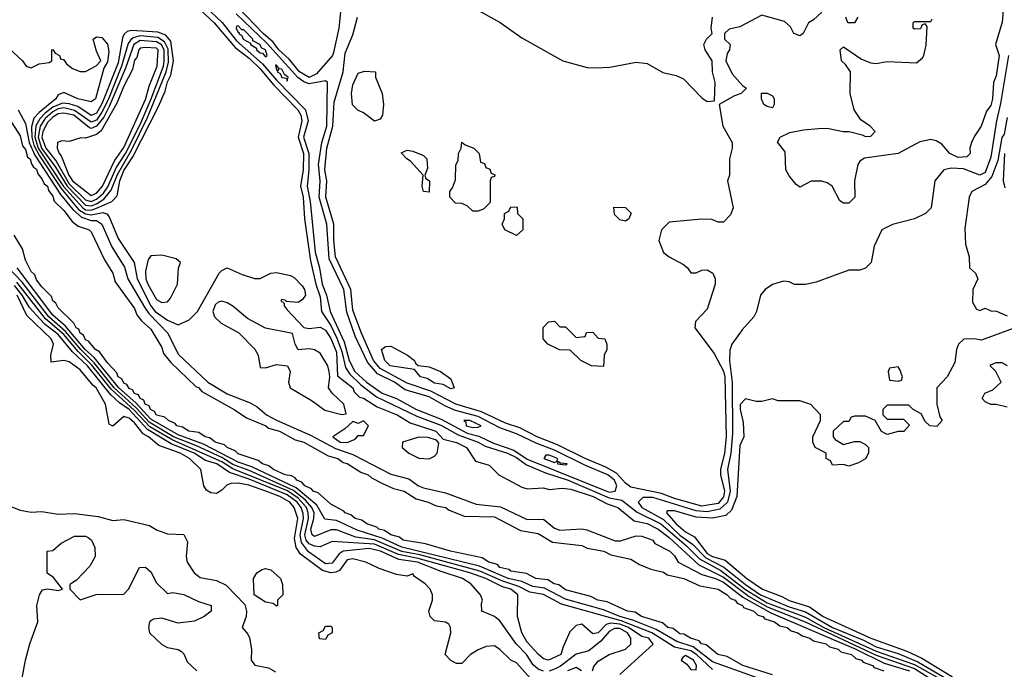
# Model space of a CAD drawing. Header units: inches. Extents: x 2348341 to 2479810, y 460419 to 613669.
# Tile 498 of 656: x 2422928 to 2426540, y 546036 to 548421. Entities that reach past the tile are written whole.
import ezdxf

# ---------------------------------------------------------------- set-up
doc = ezdxf.new("R2010")
doc.units = ezdxf.units.IN
doc.header["$MEASUREMENT"] = 0
doc.layers.add('C4524', color=7, linetype='Continuous')

msp = doc.modelspace()

# ---------------------------------------------------------------- linework, layer by layer
at = {"layer": 'C4524', "color": 2}
for points, elevation in [([(2423535.2, 548510), (2423642.3, 548410), (2423719.1, 548319.1), (2423770, 548279.4), (2423810, 548240.6), (2423860.6, 548180.6), (2423948.2, 548090), (2423960.1, 548070), (2423963.5, 548050), (2423949.4, 547990), (2423968.8, 547930), (2423968.1, 547870), (2423958.8, 547810), (2423967.6, 547770), (2423973.6, 547690), (2423995.6, 547535.6), (2424014.4, 547450), (2424030, 547404), (2424035.6, 547350), (2424070, 547298.8), (2424092, 547252), (2424110, 547202.6), (2424124, 547144), (2424139.3, 547119.3), (2424180.1, 547080.1), (2424236.9, 547036.9), (2424385, 546965), (2424473, 546933), (2424536.8, 546896.8), (2424610, 546870.6), (2424635.3, 546855.3), (2424717.4, 546830), (2424750, 546813.5), (2424786.7, 546786.7), (2424857.3, 546757.3), (2424940.3, 546730), (2425090, 546665.2), (2425137.3, 546657.3), (2425193.2, 546613.2), (2425280.2, 546570), (2425373.7, 546490), (2425422.2, 546442.2), (2425499.4, 546399.4), (2425590, 546329.3), (2425670, 546280.4), (2425810, 546227), (2425877.6, 546190), (2426070, 546102.7), (2426210, 546053.5), (2426358.5, 545970)], 26), ([(2423545.9, 548530), (2423670.5, 548410.5), (2423724, 548344), (2423819.2, 548259.2), (2423870, 548198.5), (2423976.6, 548090), (2423985.9, 548050), (2423969.1, 547990), (2423988.6, 547930), (2423988.6, 547870), (2423982.5, 547810), (2423993.7, 547753.7), (2424011.9, 547568.1), (2424028.3, 547510), (2424038.4, 547450), (2424054.1, 547410), (2424066.7, 547350), (2424118, 547238), (2424137, 547170), (2424157.3, 547130), (2424200.6, 547090), (2424258.3, 547050), (2424310.9, 547030.9), (2424383.6, 546990), (2424474.5, 546954.5), (2424570, 546903.1), (2424611.9, 546891.9), (2424666.6, 546866.6), (2424740.9, 546840.9), (2424790, 546807.9), (2425090, 546686), (2425112.4, 546690), (2425119.1, 546710), (2425109.8, 546730), (2425085.1, 546750), (2425004.1, 546784.1), (2424890, 546840.4), (2424824.8, 546864.8), (2424750, 546901.1), (2424690, 546922.2), (2424610, 546964.3), (2424526.5, 546986.5), (2424490, 547001.9), (2424430, 547036.9), (2424342, 547062), (2424302.7, 547090), (2424241.2, 547121.2), (2424203.5, 547163.5), (2424159.4, 547259.4), (2424127.8, 547347.8), (2424116.7, 547430), (2424063.2, 547543.2), (2424055.3, 547670), (2424026.6, 547770), (2424031, 547830), (2424024.8, 547890), (2424036.4, 547970), (2424054.5, 548030), (2424057, 548190), (2424050, 548196.2), (2423990, 548186), (2423970, 548192.8), (2423948.4, 548208.4), (2423834.6, 548334.6), (2423722.2, 548442.2)], 30), ([(2424104.6, 548450), (2424098.7, 548390), (2424079.9, 548300.1), (2424075.8, 548290), (2424017.4, 548222.6), (2423990, 548208.8), (2423955, 548230), (2423916.5, 548276.5), (2423879.1, 548310), (2423858.5, 548338.5), (2423821.4, 548370), (2423730, 548466.2)], 26), ([(2425870, 548448.7), (2425839.8, 548420.2), (2425822, 548410), (2425802, 548370), (2425790, 548362), (2425768, 548370), (2425755.3, 548395.3), (2425734, 548414), (2425650, 548438), (2425570, 548395.3), (2425530, 548386), (2425514, 548370), (2425514, 548350), (2425534, 548330), (2425532, 548310), (2425523.6, 548296.4), (2425518, 548270), (2425542, 548222), (2425579.6, 548179.6), (2425594, 548170), (2425574, 548150), (2425550, 548142), (2425494, 548110), (2425506.8, 548030), (2425542, 547970), (2425542, 547950), (2425532, 547910), (2425532, 547850), (2425524.7, 547830), (2425544.7, 547730), (2425535.3, 547704.7), (2425510, 547678), (2425490, 547678), (2425467.3, 547687.3), (2425430, 547689), (2425310, 547678), (2425282, 547650), (2425273, 547610), (2425290, 547566.8), (2425310, 547550.6), (2425362.5, 547522.5), (2425378, 547510), (2425390, 547492), (2425410, 547491.3), (2425430, 547501), (2425450, 547502.8), (2425470.5, 547490.5), (2425478.8, 547470), (2425478.8, 547450), (2425450, 547358), (2425407.3, 547312.7), (2425404.7, 547290), (2425475.9, 547195.9), (2425510, 547130.4), (2425515, 547110), (2425520.1, 546890), (2425513.9, 546830), (2425498.7, 546770), (2425498.7, 546750), (2425513.2, 546690), (2425510, 546669.8), (2425490, 546644.4), (2425430, 546635), (2425330, 546663.6), (2425282, 546682), (2425170, 546705.4), (2425150, 546718.9), (2425116.8, 546756.8), (2425078.6, 546778.6), (2425002.4, 546810), (2424900.6, 546860.6), (2424826.3, 546890), (2424763.1, 546923.1), (2424710, 546939.5), (2424621.8, 546981.8), (2424528, 547010), (2424436.7, 547056.7), (2424350, 547086.4), (2424250, 547140.5), (2424225.5, 547170), (2424182.2, 547270), (2424150, 547354.5), (2424142.4, 547430), (2424086.2, 547550), (2424080.5, 547610), (2424081.1, 547670), (2424051.6, 547770), (2424054.6, 547830), (2424048.2, 547870), (2424054.5, 547950), (2424076.5, 548030), (2424082, 548118), (2424114.4, 548230), (2424121.8, 548298.2), (2424150, 548366), (2424167.8, 548430)], 26), ([(2424613.7, 548453.7), (2424690.3, 548410.3), (2424770, 548354), (2424921, 548270), (2425010, 548245.5), (2425044.4, 548244.4), (2425093.3, 548246.7), (2425190, 548264.9), (2425230, 548260.5), (2425287.8, 548227.8), (2425336.1, 548216.1), (2425363.4, 548203.4), (2425430, 548134.8), (2425450, 548121), (2425476.4, 548123.6), (2425479, 548190), (2425469.2, 548230), (2425468.7, 548270), (2425442, 548310), (2425438, 548330), (2425448, 548350), (2425468, 548370), (2425464, 548390), (2425469.3, 548430)], 26), ([(2426536.4, 548470), (2426531.6, 548411.6), (2426507.3, 548330), (2426520.4, 548290), (2426510, 548215.3), (2426500.5, 548190), (2426496.9, 548130), (2426490, 548106.6), (2426474.7, 548085.3), (2426454.8, 548030), (2426430, 547994), (2426419.3, 547970), (2426413.4, 547950), (2426414.8, 547930), (2426402.4, 547917.6), (2426370, 547915.6), (2426339.7, 547930), (2426310, 547963.7), (2426290, 547976), (2426270, 547980.9), (2426230, 547973.2), (2426150, 547929.4), (2426027.3, 547912.7), (2426010, 547902), (2426002.8, 547890), (2425990.8, 547830), (2425992, 547770), (2425970, 547748), (2425950, 547748), (2425936.4, 547756.4), (2425908, 547810), (2425890, 547822), (2425870, 547828.7), (2425831.6, 547828.4), (2425790, 547806), (2425776.4, 547816.4), (2425750, 547848), (2425738, 547870), (2425736.4, 547936.4), (2425708.4, 547971.6), (2425718, 547990), (2425753.6, 548006.4), (2425803.2, 548016.8), (2425858.6, 548021.4), (2425890, 548022.8), (2425948.9, 548011.1), (2425971, 548011), (2426018.8, 547998.8), (2426030, 547992), (2426050, 547994), (2426066, 548010), (2426048, 548030), (2426013.6, 548053.6), (2425988.7, 548090), (2425974, 548150), (2425975.3, 548230), (2425957.2, 548257.2), (2425942, 548270), (2425938, 548310), (2425950, 548322), (2426016.3, 548276.3), (2426050, 548262.8), (2426070, 548260.7), (2426110, 548267.3), (2426217.2, 548262.8), (2426239.3, 548280.7), (2426244, 548290), (2426252.9, 548327.1), (2426256.4, 548396.4), (2426250, 548406), (2426238, 548402), (2426232, 548388), (2426210, 548386), (2426206, 548390), (2426206, 548410), (2426210, 548414), (2426270, 548414), (2426275.3, 548424.7)], 26), ([(2426002, 548430), (2425990, 548409), (2425966, 548410), (2425958, 548430)], 26), ([(2422890, 548314.9), (2422938.8, 548270), (2422952, 548250), (2422970, 548244), (2423000.4, 548259.6), (2423036.4, 548263.6), (2423046, 548270), (2423046, 548310), (2423050, 548312), (2423058, 548298), (2423074, 548290), (2423078, 548278), (2423090, 548274), (2423099.6, 548259.6), (2423122, 548242), (2423150, 548231.3), (2423170, 548231.3), (2423208.4, 548251.6), (2423226, 548270), (2423210, 548306), (2423198, 548350), (2423210, 548358), (2423230, 548356), (2423250, 548331.3), (2423255.9, 548304.1), (2423250, 548266), (2423236.9, 548243.1), (2423206, 548130), (2423190, 548119.3), (2423142, 548130), (2423090, 548154), (2423070, 548145.6), (2423060.8, 548130), (2422999.9, 548080.1), (2422980.9, 548059.1), (2422972, 548028), (2422972.6, 547990), (2422980.4, 547960.4), (2423001.2, 547921.2), (2423080.9, 547800.9), (2423144.2, 547724.2), (2423170, 547707.8), (2423190, 547705.2), (2423233.4, 547713.4), (2423248.5, 547708.5), (2423257.2, 547697.2), (2423290, 547617.6), (2423348.1, 547530), (2423359.8, 547470), (2423408.9, 547370), (2423424.8, 547350), (2423470, 547317.7), (2423510, 547300.7), (2423550, 547319.1), (2423580.9, 547350), (2423660.5, 547490), (2423670, 547500.4), (2423690, 547510.6), (2423745, 547485), (2423790, 547470.3), (2423810, 547470.4), (2423850, 547490.4), (2423870, 547493), (2423921.6, 547481.6), (2423934.6, 547474.6), (2423964.1, 547444.1), (2423973.4, 547430), (2423976.3, 547410), (2423965.8, 547394.2), (2423950, 547382.7), (2423906, 547386), (2423906, 547390), (2423890, 547394), (2423886.8, 547390), (2423898.8, 547378.8), (2423898.8, 547370), (2423910, 547356), (2423970.7, 547290.7), (2423990, 547286.8), (2424030, 547291.8), (2424050, 547281.1), (2424070, 547250.3), (2424090, 547200.5), (2424094, 547114), (2424150.3, 547070), (2424154.7, 547054.7), (2424175.3, 547035.3), (2424190, 547031.7), (2424239.9, 546999.9), (2424312.7, 546970), (2424360.6, 546940.6), (2424454.4, 546910), (2424481.1, 546881.1), (2424530, 546868.4), (2424567.7, 546850), (2424599.8, 546799.8), (2424650, 546786), (2424686, 546750), (2424770, 546704.9), (2424790, 546699.1), (2424850, 546702), (2424870, 546696.3), (2424918.4, 546701.6), (2424950, 546697.6), (2425031.7, 546670), (2425083.2, 546643.2), (2425122.4, 546630), (2425181.8, 546581.8), (2425230, 546571.4), (2425270, 546550.1), (2425310, 546520.2), (2425419.7, 546419.7), (2425510, 546374.4), (2425603.6, 546303.6), (2425670, 546265.5), (2425809.2, 546210), (2426070, 546088.4), (2426210, 546038.8), (2426264.3, 546004.3)], 22), ([(2426554.7, 548290), (2426526.3, 548113.7), (2426511.5, 548050), (2426490, 547916), (2426470, 547860.4), (2426450, 547850.8), (2426390, 547873.6), (2426344.4, 547875.6), (2426318, 547870), (2426284.7, 547830), (2426271.3, 547730), (2426250.5, 547709.5), (2426210.4, 547689.6), (2426130, 547669.2), (2426090.6, 547649.4), (2426062.8, 547590), (2426050.8, 547530), (2426030, 547509.3), (2426010, 547502), (2425970, 547500.9), (2425850, 547457.2), (2425810, 547449), (2425770, 547449), (2425750, 547459), (2425730, 547461.2), (2425690, 547449.3), (2425662.8, 547430), (2425644.9, 547410), (2425630.6, 547350), (2425620.7, 547330), (2425578, 547282), (2425540.7, 547230), (2425532.5, 547207.5), (2425531.8, 547168.2), (2425542.1, 547090), (2425542.2, 546902.2), (2425536.2, 546830), (2425524.7, 546770), (2425534.1, 546690), (2425524.2, 546650), (2425496.4, 546623.6), (2425450, 546614.4), (2425410, 546618.2), (2425250, 546667.3), (2425213.4, 546666.6), (2425196.9, 546650), (2425210.2, 546630), (2425290, 546586.6), (2425350, 546528), (2425395.9, 546495.9), (2425445, 546445), (2425511.2, 546411.2), (2425590, 546347.4), (2425645.1, 546310), (2425750, 546265.1), (2425810, 546246.6), (2425909.3, 546190), (2426023, 546143), (2426070, 546118.9), (2426150, 546094), (2426223, 546063), (2426350, 545988.9)], 30), ([(2422877.1, 548077.1), (2422930, 547994.8), (2422938.4, 547958.4), (2422950, 547944.7), (2422956.7, 547916.7), (2422966.8, 547910), (2422972, 547892), (2422979.3, 547879.3), (2422990, 547872.4), (2422994.6, 547854.6), (2423010, 547837.3), (2423018, 547818), (2423030, 547810.4), (2423033.8, 547793.8), (2423050, 547773.4), (2423055.3, 547755.3), (2423090, 547720.7), (2423120.6, 547680.6), (2423143.1, 547663.1), (2423182.8, 547650), (2423190, 547642.8), (2423239.1, 547539.1), (2423270, 547490.8), (2423279.1, 547459.1), (2423350, 547361), (2423358, 547338), (2423374.9, 547314.9), (2423410, 547284.7), (2423450, 547218), (2423456.1, 547196.1), (2423483.1, 547163.1), (2423574.9, 547074.9), (2423586, 547070), (2423596.1, 547056.1), (2423714.8, 546990), (2423759.9, 546959.9), (2423830.7, 546930), (2423841.1, 546921.1), (2423881, 546910), (2423938.4, 546878.4), (2423970.8, 546870), (2424059.3, 546819.3), (2424094.8, 546810), (2424115.3, 546795.3), (2424130, 546791.8), (2424179.3, 546759.3), (2424206, 546750), (2424218.8, 546738.8), (2424258.8, 546718.8), (2424299.9, 546699.9), (2424338.8, 546690), (2424382, 546662), (2424426, 546650), (2424456, 546636), (2424490.8, 546630), (2424501.3, 546621.3), (2424558.4, 546598.4), (2424670, 546595.8), (2424765.5, 546545.5), (2424830, 546534.4), (2424882.4, 546502.4), (2424990, 546490.3), (2425010, 546480.5), (2425071.3, 546470), (2425096.4, 546456.4), (2425170, 546440.7), (2425201.3, 546421.3), (2425243.8, 546403.8), (2425290, 546392.2), (2425302.8, 546382.8), (2425364.7, 546370), (2425422.4, 546342.4), (2425490.8, 546330), (2425522.8, 546310), (2425535.8, 546295.8), (2425552.2, 546290), (2425559.3, 546279.3), (2425579.1, 546270), (2425583.4, 546263.4), (2425620.7, 546250), (2425635.4, 546235.4), (2425654.4, 546230), (2425660.8, 546220.8), (2425697.3, 546210), (2425716, 546196), (2425742.8, 546190), (2425757.6, 546177.6), (2425782.8, 546170), (2425798.4, 546158.4), (2425826, 546150), (2425840.3, 546140.3), (2425886, 546130), (2425898.8, 546118.8), (2425930.6, 546110), (2425940.6, 546100.6), (2425979.1, 546090), (2425995.6, 546075.6), (2426016.3, 546070), (2426022.3, 546062.3), (2426056.3, 546050), (2426062.3, 546042.3), (2426097.3, 546030)], 14), ([(2422922.6, 548090), (2422950, 548040.4), (2422963.1, 547970), (2422983.9, 547923.9), (2423078.7, 547778.7), (2423123.7, 547723.7), (2423155.5, 547695.5), (2423190, 547684.1), (2423210, 547683.5), (2423230, 547670.3), (2423267, 547587), (2423312.4, 547512.4), (2423325.6, 547470), (2423386, 547366), (2423401.9, 547341.9), (2423472.3, 547270), (2423510, 547192.9), (2423619.1, 547090), (2423690, 547047.6), (2423774, 547014), (2423799.4, 546999.4), (2423833.4, 546970), (2423870, 546950.2), (2423995.2, 546895.2), (2424086.7, 546846.7), (2424150, 546825), (2424290, 546752.4), (2424355.1, 546735.1), (2424390.6, 546710), (2424410, 546702.4), (2424490, 546683.6), (2424602.3, 546642.3), (2424692.1, 546632.1), (2424790, 546586.4), (2424850, 546587), (2424890, 546554.4), (2424910, 546546.9), (2424990, 546552), (2425008.5, 546548.5), (2425112.3, 546507.7), (2425132.2, 546507.8), (2425190, 546526.4), (2425210, 546525.5), (2425250, 546510.4), (2425258, 546498), (2425313, 546470), (2425330, 546453), (2425343, 546430), (2425430, 546384.6), (2425480.3, 546370), (2425510, 546355.5), (2425580.6, 546300.6), (2425683.2, 546243.2), (2425995, 546110), (2426099.2, 546059.2), (2426192.4, 546030)], 18), ([(2426550, 548062), (2426539.3, 548000.7), (2426530, 547988.7), (2426515.9, 547904.1), (2426494.1, 547845.9), (2426470, 547816), (2426421, 547790), (2426410.4, 547769.6), (2426394.4, 547654.4), (2426396.9, 547596.9), (2426411, 547550), (2426412, 547510), (2426434, 547490), (2426442, 547470), (2426424.7, 547430), (2426423.6, 547383.6), (2426438, 547358), (2426450, 547354), (2426470, 547362), (2426490, 547352), (2426511.1, 547351.1), (2426550, 547334)], 34), ([(2426543.2, 547803.2), (2426536.1, 547830), (2426541.1, 547930)], 34), ([(2425690, 546016), (2425581.2, 546050), (2425522.9, 546082.9), (2425489.4, 546090), (2425445.9, 546125.9), (2425429.6, 546130), (2425420.7, 546140.7), (2425389.2, 546150), (2425364.7, 546164.7), (2425350, 546166.9), (2425325.3, 546185.3), (2425306, 546190), (2425286.1, 546206.1), (2425209.3, 546230), (2425185.9, 546245.9), (2425158, 546250), (2425083.5, 546283.5), (2425048.7, 546290), (2425023, 546303), (2424930, 546327.3), (2424906, 546346), (2424889.3, 546350), (2424864.9, 546364.9), (2424822, 546370), (2424787.5, 546387.5), (2424730, 546396), (2424722.7, 546402.7), (2424690, 546409.8), (2424680.7, 546420.7), (2424649.2, 546430), (2424624.9, 546444.9), (2424508, 546470), (2424416.6, 546496.6), (2424335.3, 546510), (2424321.2, 546521.2), (2424289.4, 546530), (2424266.2, 546546.2), (2424246, 546550), (2424238.3, 546558.3), (2424201.2, 546570), (2424183.6, 546583.6), (2424159, 546590), (2424142.9, 546602.9), (2424122.7, 546610), (2424117.2, 546617.2), (2424070, 546642.7), (2424023.6, 546683.6), (2424004.5, 546690), (2423998.6, 546698.6), (2423974, 546710), (2423963.3, 546723.3), (2423945.1, 546730), (2423939.1, 546739.1), (2423925.9, 546745.9), (2423902, 546750), (2423859, 546770), (2423842.7, 546782.7), (2423819, 546790), (2423803, 546803), (2423730, 546827.3), (2423718.6, 546838.6), (2423689.4, 546850), (2423679.7, 546859.7), (2423645.1, 546870), (2423626.2, 546886.2), (2423609.2, 546890), (2423584.9, 546904.9), (2423549.2, 546910), (2423525.1, 546925.1), (2423505.1, 546930), (2423499.1, 546939.1), (2423474, 546950), (2423461.2, 546961.2), (2423430, 546968.8), (2423423, 546983), (2423408.5, 546990), (2423403.3, 547003.3), (2423388.7, 547010), (2423384.2, 547024.2), (2423370, 547029.8), (2423363.8, 547043.8), (2423350, 547048.6), (2423342.4, 547062.4), (2423330, 547067.1), (2423321.2, 547081.2), (2423310, 547086.6), (2423302.7, 547102.7), (2423290, 547109.7), (2423284.8, 547124.8), (2423250, 547160.9), (2423221.2, 547201.2), (2423206, 547210), (2423180.7, 547240.7), (2423170, 547246.3), (2423162.7, 547262.7), (2423150, 547269.7), (2423144.8, 547284.8), (2423136, 547290), (2423126.5, 547306.5), (2423070, 547362.7), (2423060.7, 547380.7), (2423050, 547389.5), (2423044.9, 547404.9), (2423010, 547440.9), (2422990, 547466.6), (2422984.2, 547484.2), (2422970, 547497.2), (2422950, 547538), (2422939.3, 547579.3), (2422908, 547630)], 14), ([(2425470, 546035.8), (2425410.5, 546090.5), (2425390, 546103.6), (2425330, 546117.8), (2425247.1, 546170), (2425134.5, 546214.5), (2424915.3, 546275.3), (2424850, 546310.5), (2424798.9, 546318.9), (2424759.7, 546339.7), (2424699.9, 546359.9), (2424616.1, 546396.1), (2424395.9, 546455.9), (2424330, 546468.5), (2424230, 546511.1), (2424161.6, 546521.6), (2424090, 546547.9), (2424070, 546548.1), (2424010, 546523.8), (2424001.1, 546530), (2423996.2, 546550), (2424007.3, 546590), (2424008.3, 546610), (2424000.2, 546630), (2423976.9, 546656.9), (2423932.8, 546692.8), (2423770, 546765.9), (2423710, 546788.4), (2423670, 546814), (2423576.8, 546856.8), (2423492, 546890), (2423403.7, 546943.7), (2423356.2, 546996.2), (2423275.4, 547070), (2423201.3, 547161.3), (2423152.4, 547210), (2423096.2, 547276.2), (2423034.8, 547330), (2422937, 547457), (2422887.1, 547510)], 22), ([(2425650, 545998.2), (2425470, 546063), (2425398.5, 546118.5), (2425338.4, 546138.4), (2425262.4, 546182.4), (2425176.7, 546216.7), (2425129.7, 546230), (2425070, 546254.9), (2424930, 546294.1), (2424853.7, 546333.7), (2424810, 546340.5), (2424770, 546357.9), (2424720.4, 546370), (2424614.7, 546414.7), (2424330, 546484.6), (2424257.7, 546517.7), (2424166.5, 546546.5), (2424090, 546582.9), (2424047.6, 546587.6), (2424018.8, 546638.8), (2423942.6, 546702.6), (2423779.4, 546779.4), (2423730, 546796.6), (2423602.1, 546862.1), (2423510, 546897.2), (2423410, 546954.6), (2423354.9, 547014.9), (2423291.7, 547070), (2423201.4, 547181.4), (2423169.1, 547210), (2423096, 547296), (2423050, 547336.8), (2422919.1, 547510)], 18), ([(2424849.2, 546029.2), (2424830, 546036.1), (2424812.3, 546052.3), (2424787.7, 546090), (2424749.9, 546129.9), (2424690, 546214), (2424670, 546229.6), (2424624, 546250), (2424622, 546278), (2424626, 546290), (2424618, 546310), (2424582.7, 546350), (2424552, 546370), (2424474.6, 546394.6), (2424387.8, 546430), (2424319.1, 546439.1), (2424252.3, 546470), (2424210, 546479.9), (2424114.9, 546470), (2424100.5, 546459.5), (2424074.5, 546425.5), (2424050, 546423.9), (2423987.9, 546467.9), (2423961.5, 546501.5), (2423957.7, 546530), (2423969.3, 546589.3), (2423967.9, 546607.9), (2423960.2, 546630), (2423946.5, 546650), (2423910, 546676.6), (2423770, 546734.6), (2423698.5, 546758.5), (2423651.8, 546790), (2423610, 546803), (2423567.8, 546830), (2423484.4, 546864.4), (2423396.7, 546916.7), (2423330, 546989.9), (2423294.5, 547014.5), (2423263.3, 547043.3), (2423177.4, 547150), (2423121.8, 547201.8), (2423070, 547265.4), (2423021.7, 547301.7), (2423002.3, 547322.3), (2422964.1, 547364.1), (2422937.3, 547410), (2422910, 547445.8)], 30), ([(2425130, 546017.1), (2425251.8, 546128.2), (2425235.6, 546150), (2425210, 546157), (2425161.5, 546190), (2425130, 546201.5), (2425095.1, 546204.9), (2425079.4, 546200.6), (2425050, 546169.8), (2425030, 546166), (2424990, 546201.2), (2424970, 546197.2), (2424946.7, 546173.3), (2424921.2, 546118.8), (2424913.1, 546090), (2424868, 546070), (2424850, 546075.1), (2424830, 546092), (2424790, 546136.2), (2424770, 546169.4), (2424754.5, 546230), (2424755.4, 546310), (2424729.6, 546330), (2424698.8, 546338.8), (2424637.6, 546370), (2424579.7, 546390), (2424390, 546443.4), (2424318.1, 546458.1), (2424230, 546496), (2424074.2, 546505.8), (2424030, 546486), (2424010, 546487.8), (2423990, 546497), (2423979, 546510), (2423974.7, 546530), (2423987.2, 546590), (2423987, 546610), (2423979.9, 546630), (2423950, 546664.4), (2423910.8, 546690.8), (2423710, 546772.7), (2423670, 546798.4), (2423490, 546877.6), (2423406.3, 546926.3), (2423350, 546986.7), (2423264.1, 547064.1), (2423193, 547153), (2423142.4, 547202.4), (2423090, 547264.8), (2423022.7, 547322.7), (2422917.6, 547457.6)], 26), ([(2424802, 546002), (2424750, 546059.3), (2424729.2, 546069.2), (2424690, 546108.7), (2424670, 546122), (2424639.6, 546120.4), (2424610, 546108), (2424582, 546090), (2424550, 546058), (2424530, 546058), (2424510, 546068.7), (2424489.2, 546090), (2424509.2, 546170), (2424508.7, 546190), (2424502, 546202), (2424490, 546208.7), (2424450, 546214), (2424434, 546230), (2424429, 546250), (2424442, 546290), (2424442, 546310), (2424434, 546330), (2424415.3, 546350), (2424376.4, 546376.4), (2424370, 546386), (2424350, 546378), (2424310, 546384), (2424246.3, 546406.3), (2424198, 546430), (2424150, 546441.6), (2424130, 546438), (2424101, 546399), (2424087.8, 546392.2), (2424070, 546389.8), (2424038.8, 546398.8), (2423958.9, 546458.9), (2423943, 546483), (2423936.9, 546516.9), (2423948, 546590), (2423935, 546630), (2423918.8, 546650), (2423882.4, 546670), (2423831.2, 546690), (2423768.3, 546711.7), (2423730, 546719.8), (2423702.3, 546717.7), (2423688.4, 546711.6), (2423670, 546693.2), (2423650, 546681.2), (2423630, 546684), (2423613.6, 546693.6), (2423604, 546710), (2423592.3, 546770), (2423551.3, 546810), (2423516.9, 546830), (2423438.2, 546858.2), (2423401.3, 546890), (2423381.1, 546901.1), (2423350, 546941), (2423330, 546958.7), (2423310, 546964), (2423270, 546928.7), (2423256.4, 546936.4), (2423243.7, 547010), (2423209.4, 547070), (2423197.8, 547077.8), (2423150, 547135.6), (2423110, 547165.1), (2423090, 547169.5), (2423044, 547164), (2423042.7, 547190), (2423052.3, 547230), (2423043.7, 547250), (2422954.5, 547334.5), (2422919.7, 547410)], 34), ([(2426572.7, 547287.3), (2426456, 547244), (2426430, 547249), (2426391.6, 547248.4), (2426372, 547230), (2426364.7, 547210), (2426358, 547162), (2426330.6, 547109.4), (2426292, 547070), (2426292, 547010), (2426303.6, 546963.6), (2426312, 546950), (2426292.7, 546927.3), (2426266, 546930), (2426250, 546946), (2426234.6, 546974.6), (2426206, 546990), (2426190, 547006), (2426110, 547006), (2426094, 546990), (2426094, 546970), (2426110, 546954), (2426170, 546954), (2426192, 546932), (2426171.1, 546908.9), (2426150, 546908.7), (2426110, 546898), (2426088.9, 546908.9), (2426066, 546950), (2426030, 546966), (2425990, 546966), (2425978, 546962), (2425970, 546946), (2425950, 546946), (2425912, 546910), (2425912, 546890), (2425919.6, 546879.6), (2425950, 546862), (2425990, 546872), (2426010, 546872), (2426030, 546862), (2426042, 546850), (2426042, 546830), (2426030.7, 546809.3), (2426005.4, 546794.6), (2425970, 546782), (2425950, 546788), (2425910, 546786), (2425902, 546802), (2425886, 546810), (2425886, 546830), (2425846, 546850), (2425838, 546870), (2425838, 546890), (2425866, 546950), (2425866, 546970), (2425830, 547008), (2425790, 547022), (2425710, 547022), (2425690, 547028.7), (2425650, 547019), (2425630, 547019), (2425590, 547028.7), (2425571.1, 547008.9), (2425571, 546990), (2425582, 546942), (2425584.7, 546890), (2425570, 546858), (2425559.1, 546670), (2425539.6, 546620.4), (2425518.7, 546601.3), (2425469.5, 546590.5), (2425410, 546595), (2425330, 546618.4), (2425302.7, 546617.3), (2425301.1, 546610), (2425335.6, 546570), (2425370, 546540.2), (2425402.8, 546522.8), (2425450, 546461.2), (2425470, 546449.7), (2425516.4, 546436.4), (2425595.2, 546370), (2425653.4, 546330), (2425723.8, 546303.8), (2425750, 546288.8), (2425825, 546265), (2425875.3, 546230), (2426050.4, 546150), (2426182.3, 546102.3), (2426236.7, 546076.7), (2426350, 546008.6)], 34), ([(2426550, 546998), (2426510, 547008), (2426490, 547008), (2426470, 547018), (2426458, 547030), (2426468, 547050), (2426498, 547062), (2426528, 547090), (2426508.9, 547128.9), (2426488, 547150), (2426490, 547154), (2426510, 547162), (2426530, 547162), (2426550, 547152)], 34), ([(2422890, 546636.4), (2422930, 546620.7), (2422970, 546613.4), (2423010, 546615.5), (2423070, 546606), (2423130, 546608.5), (2423216.5, 546596.5), (2423270, 546583), (2423310, 546586.4), (2423404.2, 546564.2), (2423430, 546548.5), (2423470, 546534), (2423530, 546531.3), (2423543.6, 546503.6), (2423538.8, 546450), (2423543, 546430), (2423568, 546390), (2423590, 546373.4), (2423650, 546362), (2423685.5, 546345.5), (2423754.4, 546274.4), (2423760.7, 546250), (2423758.8, 546230), (2423744.7, 546190), (2423765.4, 546165.4), (2423771.1, 546151.1), (2423778.8, 546110), (2423778, 546070), (2423791.1, 546051.1), (2423841, 546041), (2423866.4, 546026.4)], 34), ([(2422931.3, 545970), (2422949.8, 546070.2), (2422965.4, 546130), (2422995.1, 546210), (2422991.6, 546270), (2423001.6, 546310), (2423012.3, 546327.7), (2423031, 546331), (2423070, 546326), (2423086, 546330), (2423052.9, 546372.9), (2423029.6, 546389.6), (2423029, 546470), (2423050, 546472), (2423080.2, 546499.8), (2423130, 546524.7), (2423170, 546524.7), (2423179.8, 546519.8), (2423192, 546510), (2423203.6, 546483.6), (2423204.7, 546450), (2423185.4, 546414.6), (2423136.9, 546363.1), (2423112.7, 546347.3), (2423112, 546330), (2423150, 546291.3), (2423209.1, 546310.9), (2423310, 546312), (2423328, 546330), (2423368, 546410), (2423390, 546411.3), (2423410, 546394), (2423430, 546354), (2423470, 546314), (2423490, 546318), (2423530, 546311), (2423584.5, 546284.5), (2423631.3, 546270), (2423631.3, 546250), (2423604.7, 546230), (2423570, 546213.2), (2423510, 546206), (2423450, 546224), (2423419.8, 546220.2), (2423404.7, 546210), (2423401, 546190), (2423404.7, 546170), (2423450, 546127.7), (2423470, 546116.3), (2423510, 546108.5), (2423521.7, 546101.7), (2423530, 546093.4), (2423543.2, 546063.2), (2423577.6, 546030)], 30), ([(2425029, 546030), (2425033.6, 546046.4), (2425050, 546066.5), (2425090, 546090.3), (2425149.8, 546110.2), (2425170, 546128), (2425169.8, 546150), (2425158, 546170), (2425130, 546185.6), (2425110, 546186.1), (2425090, 546174.5), (2425060.3, 546139.7), (2425015.8, 546104.2), (2424970, 546091.6), (2424912.4, 546047.6), (2424890, 546036.3), (2424870, 546029.1)], 30), ([(2424989.4, 546030), (2424970, 546042.4), (2424938, 546030)], 34)]:
    msp.add_lwpolyline(points, dxfattribs=dict(at, elevation=elevation))
for points, elevation in [([(2423338.9, 548381.1), (2423322.6, 548377.4), (2423311.9, 548368.1), (2423305.8, 548354.2), (2423290, 548262.6), (2423230, 548111.8), (2423210, 548078.3), (2423190, 548069.3), (2423142, 548102), (2423110, 548112.6), (2423085.1, 548114.9), (2423050, 548100.3), (2423022, 548078), (2423002.7, 548057.3), (2422988, 548032), (2422983.7, 547990), (2422996.6, 547950), (2423089.2, 547809.2), (2423159.5, 547730), (2423170, 547723.5), (2423190, 547722.1), (2423210, 547728.7), (2423265.9, 547754.1), (2423286, 547774), (2423295.3, 547830), (2423310, 547867.1), (2423343, 547917), (2423437.8, 548102.2), (2423461.9, 548158.1), (2423470, 548193.1), (2423482.7, 548217.3), (2423492, 548270), (2423482.6, 548342.6), (2423464.3, 548364.3), (2423435.7, 548375.7)], 26), ([(2423730, 548398), (2423723.1, 548396.9), (2423722, 548390), (2423730, 548374), (2423733.7, 548373.7), (2423732.4, 548370), (2423742.7, 548362.7), (2423748.5, 548350), (2423774.9, 548334.9), (2423774.4, 548330), (2423796.5, 548316.5), (2423797.4, 548310), (2423810, 548299), (2423818.5, 548298.5), (2423830, 548284.2), (2423836.3, 548290), (2423829.6, 548310), (2423816.8, 548316.8), (2423809.5, 548330), (2423783.5, 548343.5), (2423783, 548350), (2423750, 548383.5), (2423743.3, 548383.3)], 34), ([(2423370, 548362.3), (2423345.1, 548354.9), (2423334.4, 548345.6), (2423326.6, 548333.4), (2423301.8, 548250), (2423252.6, 548127.4), (2423230, 548081.3), (2423210, 548052.8), (2423190, 548045.3), (2423130, 548087.6), (2423090, 548097.3), (2423070, 548094.1), (2423050, 548083.1), (2423022.1, 548057.9), (2423003.3, 548030), (2422995.9, 547990), (2423008.1, 547950), (2423059.7, 547879.7), (2423102.1, 547810), (2423170, 547740.3), (2423190, 547737.8), (2423210, 547744.6), (2423237.3, 547762.7), (2423264.2, 547795.8), (2423286.9, 547853.1), (2423338.1, 547941.9), (2423397.4, 548062.6), (2423465.6, 548230), (2423474.7, 548265.3), (2423473.4, 548313.4), (2423459.9, 548339.9), (2423435.5, 548355.5)], 30), ([(2423370, 548344.5), (2423346.9, 548330), (2423316.3, 548243.7), (2423257, 548103), (2423236.5, 548063.5), (2423210.4, 548029.6), (2423190, 548022), (2423183.9, 548023.9), (2423127.1, 548070), (2423090, 548078.1), (2423070, 548075.3), (2423050, 548063.4), (2423030, 548043.1), (2423013.5, 548010), (2423010, 547988), (2423023.8, 547950), (2423062.1, 547902.1), (2423110, 547819), (2423170, 547759.8), (2423190, 547753.9), (2423210, 547761.6), (2423235.4, 547784.6), (2423252, 547808), (2423282.9, 547877.1), (2423316.1, 547930), (2423370, 548036.5), (2423410.8, 548130), (2423455.4, 548250), (2423458.7, 548270), (2423458.1, 548310), (2423448.4, 548328.4), (2423430, 548339.7)], 34), ([(2423390, 548319.3), (2423370, 548316.4), (2423365.6, 548310), (2423357.8, 548282.2), (2423350, 548272), (2423342.2, 548237.8), (2423310, 548177.6), (2423285, 548115), (2423226.7, 548013.3), (2423210, 547999.3), (2423170, 547986), (2423153.2, 547986.8), (2423110, 547974), (2423083.5, 547976.5), (2423066.8, 547970), (2423066, 547950), (2423072.7, 547930), (2423081.1, 547921.1), (2423109.2, 547850), (2423122.6, 547830), (2423190, 547775.4), (2423210, 547784.6), (2423232.1, 547810), (2423276.5, 547903.5), (2423310, 547951.8), (2423390, 548127.6), (2423403.4, 548176.6), (2423432.5, 548250), (2423436.1, 548310), (2423430, 548316.5)], 38), ([(2423870, 548254), (2423866.3, 548253.7), (2423870, 548236), (2423878, 548238), (2423873, 548230), (2423883.7, 548223.7), (2423890, 548209.3), (2423906.4, 548206.4), (2423910, 548196), (2423913.3, 548210), (2423900, 548220), (2423890, 548239.7), (2423880.4, 548240.4)], 34), ([(2424230, 548048.7), (2424190, 548079), (2424169.1, 548089.1), (2424148.9, 548108.9), (2424146, 548150), (2424150, 548182), (2424170, 548224.7), (2424192.7, 548232.7), (2424234, 548230), (2424234, 548210), (2424258, 548150), (2424262.8, 548110), (2424258.8, 548070), (2424250, 548055.3)], 22), ([(2425690, 548098), (2425670, 548102), (2425658, 548110), (2425648.7, 548130), (2425648.9, 548151.1), (2425670, 548151), (2425690, 548142), (2425696, 548130), (2425696, 548110)], 26), ([(2424590, 547718), (2424570, 547738), (2424550, 547746), (2424527.3, 547747.3), (2424506, 547770), (2424506, 547790), (2424516.4, 547803.6), (2424527.3, 547832.7), (2424528.4, 547888.4), (2424536.4, 547903.6), (2424538, 547930), (2424548, 547950), (2424550, 547972), (2424562, 547962), (2424594, 547950), (2424614, 547930), (2424618, 547898), (2424632.7, 547892.7), (2424638, 547878), (2424652.7, 547872.7), (2424658, 547858), (2424671.6, 547851.6), (2424670, 547846), (2424658, 547842), (2424654, 547830), (2424654, 547750), (2424630, 547726), (2424610, 547718)], 22), ([(2424430, 547788), (2424409, 547790), (2424404, 547810), (2424408, 547850), (2424362, 547902), (2424348, 547910), (2424327.3, 547932.7), (2424350, 547942), (2424370, 547938), (2424410, 547922), (2424422, 547910), (2424423.6, 547876.4), (2424414, 547850), (2424418, 547838), (2424431.3, 547830)], 22), ([(2424750, 547629), (2424708, 547650), (2424698, 547670), (2424706, 547690), (2424706, 547710), (2424722, 547718), (2424730, 547734), (2424752.7, 547732.7), (2424754, 547710), (2424774, 547690), (2424774, 547650)], 22), ([(2425150, 547682), (2425130, 547686), (2425110, 547706), (2425107.3, 547732.7), (2425150, 547732), (2425171, 547711), (2425162, 547690)], 22), ([(2423450, 547556), (2423410, 547554), (2423399.8, 547540.2), (2423390, 547498), (2423391.2, 547470), (2423398, 547450), (2423430, 547394), (2423450, 547382.4), (2423470, 547384.9), (2423481.6, 547398.4), (2423507.3, 547450), (2423511.3, 547508.7), (2423518, 547530), (2423502.9, 547542.9)], 26), ([(2423670, 547387.3), (2423655.9, 547384.1), (2423645.2, 547374.8), (2423636.3, 547350), (2423643, 547330), (2423666.8, 547306.8), (2423732, 547272), (2423791.3, 547211.3), (2423803.1, 547190), (2423810, 547144.7), (2423830, 547142.8), (2423870, 547154.8), (2423910.6, 547150.6), (2423921, 547130), (2423914, 547090), (2423921, 547070), (2424001.6, 547021.6), (2424047.8, 546987.8), (2424110, 546971.3), (2424126, 546974), (2424117.2, 547010), (2424074, 547050), (2424061.2, 547070), (2424066, 547110), (2424063.7, 547130), (2424058.4, 547150), (2424030, 547197), (2424010, 547209.4), (2423990, 547213.2), (2423949.5, 547209.5), (2423939, 547230), (2423928.9, 547268.9), (2423830, 547288), (2423764.1, 547324.1), (2423710, 547369.7), (2423690, 547381.1)], 22), ([(2424910, 547294), (2424930, 547294), (2424970, 547254), (2425002, 547258), (2425007.3, 547272.7), (2425030, 547274), (2425050, 547252), (2425074, 547250), (2425082, 547230), (2425082, 547210), (2425072, 547190), (2425070, 547148), (2425026, 547150), (2424986, 547170), (2424947.3, 547207.3), (2424908.4, 547208.4), (2424866, 547230), (2424848, 547250), (2424848.4, 547291.6), (2424868.4, 547311.6), (2424890, 547314)], 22), ([(2424510, 547066), (2424482, 547082), (2424450, 547086.9), (2424423.3, 547103.3), (2424399, 547110), (2424376.4, 547136.4), (2424287.3, 547150), (2424267.8, 547170), (2424255.3, 547210), (2424270, 547221), (2424290, 547222.8), (2424351, 547190), (2424376, 547170), (2424379.6, 547159.6), (2424390, 547151.3), (2424430, 547146), (2424472, 547130), (2424510, 547102), (2424522, 547070)], 22), ([(2426150, 547146), (2426118, 547142), (2426114, 547130), (2426118, 547098), (2426150, 547094), (2426162, 547098), (2426166, 547110), (2426156.4, 547136.4)], 34), ([(2424190, 546948), (2424170, 546938), (2424150, 546946), (2424121.4, 546918.6), (2424077.3, 546890), (2424104, 546870), (2424130, 546869.2), (2424159.3, 546880.7), (2424170, 546894), (2424190, 546894), (2424208, 546930)], 22), ([(2424579, 546950), (2424558, 546950), (2424564.9, 546944.9), (2424565.7, 546930), (2424590, 546924.1), (2424610, 546924.9), (2424620.9, 546930)], 34), ([(2424392, 546888), (2424332, 546870), (2424331.3, 546850), (2424356, 546830), (2424391.8, 546811.8), (2424430, 546808.4), (2424450, 546818), (2424459.6, 546830), (2424466, 546866), (2424457.5, 546877.5), (2424426.6, 546886.6)], 22), ([(2424858, 546822), (2424850.4, 546810), (2424890, 546795.5), (2424899.8, 546799.8), (2424901, 546790), (2424930, 546786.7), (2424936, 546790), (2424912.5, 546792.5), (2424900.1, 546800.1), (2424900.5, 546810), (2424870, 546821.7)], 34), ([(2423870, 546268), (2423858, 546278), (2423830, 546282), (2423788, 546310), (2423786, 546370), (2423798, 546390), (2423818, 546402), (2423830, 546406), (2423850, 546401), (2423884.7, 546370), (2423892.7, 546347.3), (2423894, 546310), (2423874, 546290), (2423874, 546270)], 34), ([(2424050, 546146), (2424028, 546148), (2424026, 546170), (2424042, 546178), (2424050, 546194), (2424070, 546194), (2424074, 546190), (2424074, 546170), (2424058, 546162)], 34), ([(2425370, 546087), (2425360.9, 546079.1), (2425354.9, 546070), (2425374.7, 546054.7), (2425390, 546034.8), (2425410, 546034), (2425411.1, 546050), (2425399.7, 546070)], 26)]:
    msp.add_lwpolyline(points, close=True, dxfattribs=dict(at, elevation=elevation))

doc.saveas('drawing.dxf')
